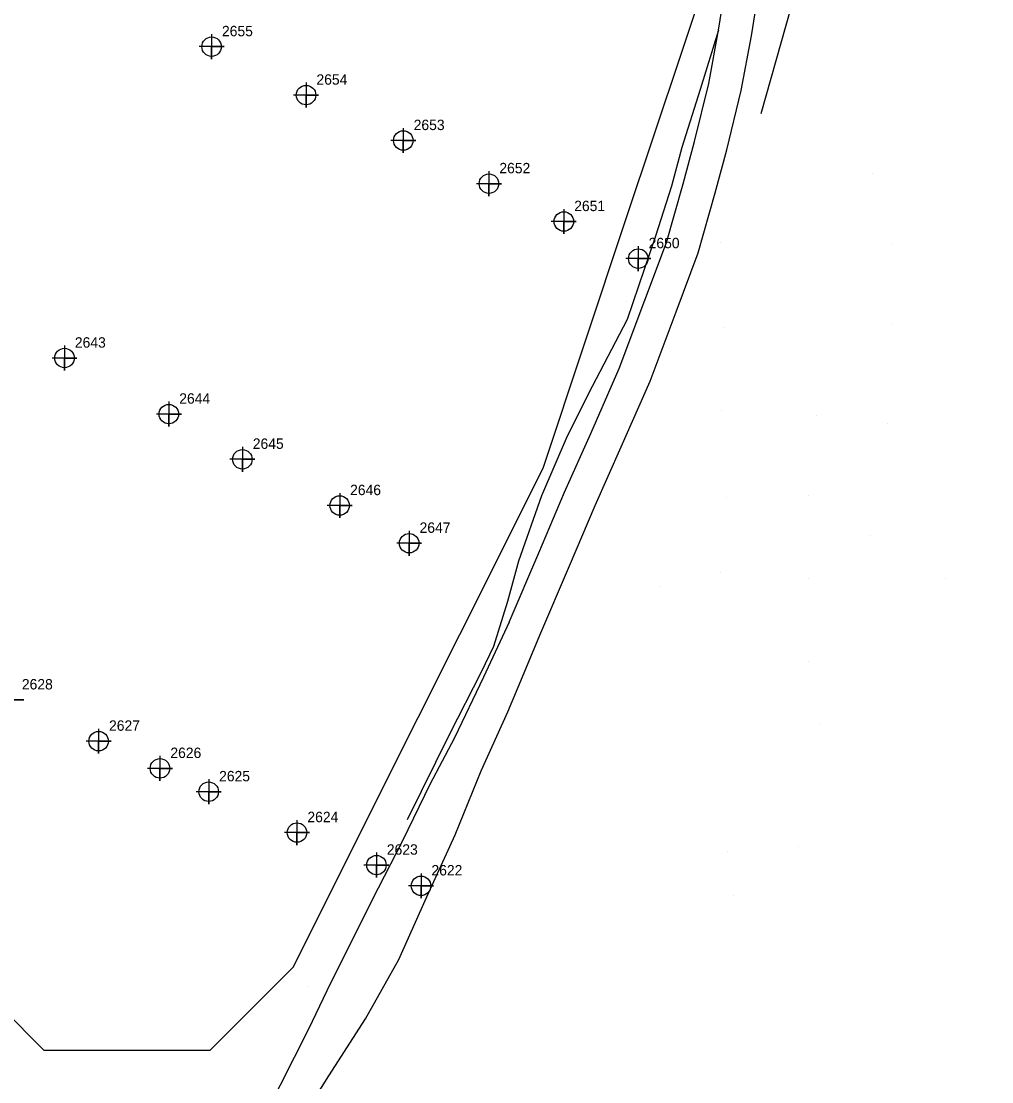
# Model space of a CAD drawing. Extents: x 2062781 to 2066835, y 358981 to 366501.
# Drawn here: x 2064893.4 to 2065126.8, y 362492.1 to 362747.2 of the extents above; entities that cross this region are included whole.
import ezdxf

# ---------------------------------------------------------------- set-up
doc = ezdxf.new("R2010")
doc.units = 0
for name, color, linetype in [('Exist DTM Regular Point CELL', 7, 'Continuous'), ('Exist DTM Regular Point Cogo Number', 7, 'Continuous'), ('PH Exist DTM Breakline', 7, 'Continuous'), ('PH Exist DTM Point', 7, 'Continuous')]:
    doc.layers.add(name, color=color, linetype=linetype)

msp = doc.modelspace()

# ---------------------------------------------------------------- linework, layer by layer
at = {"layer": 'Exist DTM Regular Point CELL'}
for points in [[(2064939.16, 362744.13), (2064939.16, 362738.13), (2064939.16, 362741.13), (2064942.16, 362741.13), (2064936.16, 362741.13)], [(2064961.88, 362732.48), (2064961.88, 362726.48), (2064961.88, 362729.48), (2064964.88, 362729.48), (2064958.88, 362729.48)], [(2064985.26, 362721.56), (2064985.26, 362715.56), (2064985.26, 362718.56), (2064988.26, 362718.56), (2064982.26, 362718.56)], [(2065005.86, 362711.17), (2065005.86, 362705.17), (2065005.86, 362708.17), (2065008.86, 362708.17), (2065002.86, 362708.17)], [(2065023.86, 362702.07), (2065023.86, 362696.07), (2065023.86, 362699.07), (2065026.86, 362699.07), (2065020.86, 362699.07)], [(2065041.76, 362693.14), (2065041.76, 362687.14), (2065041.76, 362690.14), (2065044.76, 362690.14), (2065038.76, 362690.14)], [(2064903.79, 362669.23), (2064903.79, 362663.23), (2064903.79, 362666.23), (2064906.79, 362666.23), (2064900.79, 362666.23)], [(2064928.89, 362655.75), (2064928.89, 362649.75), (2064928.89, 362652.75), (2064931.89, 362652.75), (2064925.89, 362652.75)], [(2064946.57, 362644.87), (2064946.57, 362638.87), (2064946.57, 362641.87), (2064949.57, 362641.87), (2064943.57, 362641.87)], [(2064969.97, 362633.75), (2064969.97, 362627.75), (2064969.97, 362630.75), (2064972.97, 362630.75), (2064966.97, 362630.75)], [(2064986.68, 362624.68), (2064986.68, 362618.68), (2064986.68, 362621.68), (2064989.68, 362621.68), (2064983.68, 362621.68)], [(2064891.04, 362587.01), (2064891.04, 362581.01), (2064891.04, 362584.01), (2064894.04, 362584.01), (2064888.04, 362584.01)], [(2064912, 362577.07), (2064912, 362571.07), (2064912, 362574.07), (2064915, 362574.07), (2064909, 362574.07)], [(2064926.75, 362570.52), (2064926.75, 362564.52), (2064926.75, 362567.52), (2064929.75, 362567.52), (2064923.75, 362567.52)], [(2064938.47, 362564.91), (2064938.47, 362558.91), (2064938.47, 362561.91), (2064941.47, 362561.91), (2064935.47, 362561.91)], [(2064959.7, 362555.08), (2064959.7, 362549.08), (2064959.7, 362552.08), (2064962.7, 362552.08), (2064956.7, 362552.08)], [(2064978.81, 362547.26), (2064978.81, 362541.26), (2064978.81, 362544.26), (2064981.81, 362544.26), (2064975.81, 362544.26)], [(2064989.53, 362542.27), (2064989.53, 362536.27), (2064989.53, 362539.27), (2064992.53, 362539.27), (2064986.53, 362539.27)]]:
    msp.add_lwpolyline(points, dxfattribs=at)
for centre in [(2064939.16, 362741.13), (2064961.88, 362729.48), (2064985.26, 362718.56), (2065005.86, 362708.17), (2065023.86, 362699.07), (2065041.76, 362690.14), (2064903.79, 362666.23), (2064928.89, 362652.75), (2064946.57, 362641.87), (2064969.97, 362630.75), (2064986.68, 362621.68), (2064912, 362574.07), (2064926.75, 362567.52), (2064938.47, 362561.91), (2064959.7, 362552.08), (2064978.81, 362544.26), (2064989.53, 362539.27)]:
    msp.add_circle(centre, 2.34, dxfattribs=at)
at = {"layer": 'PH Exist DTM Breakline'}
for points in [[(2064878.86, 362519.76), (2064898.86, 362499.76), (2064938.84, 362499.72), (2064958.86, 362519.76), (2064978.86, 362559.76), (2064998.86, 362599.76), (2065018.86, 362639.76), (2065038.86, 362699.76), (2065058.86, 362759.76), (2065058.86, 362779.76), (2065058.86, 362799.76), (2065058.86, 362819.76), (2065058.86, 362839.76), (2065052.6, 362858.76), (2065045.36, 362879), (2065043.85, 362902.68), (2065044.1, 362922.72), (2065038.86, 362939.76), (2065018.86, 362939.76), (2064998.86, 362959.76), (2064978.86, 362979.76), (2064958.86, 362979.76), (2064952.26, 362973.16)], [(2065071.32, 362725.08), (2065080.95, 362759.14), (2065082.8, 362787.46), (2065084.85, 362809.07), (2065086.75, 362824.53), (2065083.1, 362833.24), (2065078.23, 362846.18), (2065074.39, 362863.57), (2065076.08, 362870.55), (2065081.77, 362874.13), (2065095.15, 362873.29), (2065101.69, 362864.61), (2065106.86, 362853.75), (2065112.4, 362838.48), (2065118.26, 362831.64), (2065126.78, 362823.19)], [(2065010.73, 362602.71), (2065017.86, 362619.37), (2065024.04, 362633.96), (2065030.37, 362648.08), (2065037.21, 362663.69), (2065043.36, 362680.18), (2065048.53, 362694.05), (2065052.53, 362708.13), (2065055.29, 362718.33), (2065058.72, 362732.3), (2065061.09, 362745.09), (2065063.07, 362757.58)], [(2065018.08, 362599.56), (2065025.22, 362616.24), (2065031.37, 362630.76), (2065037.69, 362644.83), (2065044.63, 362660.68), (2065050.86, 362677.38), (2065056.14, 362691.56), (2065060.23, 362705.99), (2065063.04, 362716.33), (2065066.55, 362730.61), (2065068.97, 362743.73), (2065070.98, 362756.38)], [(2065061.09, 362745.09), (2065056.65, 362730.82), (2065052.24, 362716.89), (2065049.78, 362707.59), (2065045.94, 362695.51), (2065039.11, 362675.46), (2065030.65, 362659.39), (2065024.68, 362647.47), (2065018.48, 362633.06), (2065013, 362617.34), (2065010.3, 362607.66), (2065006.92, 362596.82), (2065003.97, 362590.63), (2064996.4, 362575.72), (2064986.19, 362555.17)], [(2065010.73, 362602.71), (2065004.58, 362589.5), (2064997.56, 362574.91), (2064991.61, 362563.67), (2064985.05, 362550.12), (2064977.81, 362535.94), (2064966.84, 362514.03), (2064962.47, 362504.77), (2064952.22, 362484.54)], [(2064958.91, 362480.15), (2064967.33, 362493.59), (2064976.17, 362507.29), (2064984.19, 362521.56), (2064990.49, 362535.76), (2064997.77, 362551.55), (2065003.98, 362566.96), (2065010.39, 362581.12), (2065013.92, 362589.56), (2065018.08, 362599.56)]]:
    msp.add_lwpolyline(points, dxfattribs=at)
at = {"layer": 'PH Exist DTM Point'}
for p, q in [((2065098.07, 362710.55), (2065098.07, 362710.55)), ((2065061.54, 362693.95), (2065061.54, 362693.95)), ((2065102.89, 362693.53), (2065102.89, 362693.53)), ((2065038.86, 362679.76), (2065038.86, 362679.76)), ((2065102.74, 362674.35), (2065102.74, 362674.35)), ((2065062.17, 362673.47), (2065062.17, 362673.47)), ((2065061.88, 362653.66), (2065061.88, 362653.66)), ((2065084.53, 362652.29), (2065084.53, 362652.29)), ((2065101.74, 362650.42), (2065101.74, 362650.42)), ((2065082.71, 362633.21), (2065082.71, 362633.21)), ((2065062.99, 362632.74), (2065062.99, 362632.74)), ((2065097.58, 362623.63), (2065097.58, 362623.63)), ((2065061.62, 362614.66), (2065061.62, 362614.66)), ((2065082.67, 362613.08), (2065082.67, 362613.08)), ((2065115.62, 362613.21), (2065115.62, 362613.21)), ((2065047.09, 362611.22), (2065047.09, 362611.22)), ((2065082.73, 362593.2), (2065082.73, 362593.2)), ((2065085.31, 362578.09), (2065085.31, 362578.09)), ((2065063.14, 362547.54), (2065063.14, 362547.54)), ((2065080.37, 362548.62), (2065080.37, 362548.62)), ((2065064.61, 362536.89), (2065064.61, 362536.89)), ((2064962.58, 362515.16), (2064962.58, 362515.16))]:
    msp.add_line(p, q, dxfattribs=at)

# ---------------------------------------------------------------- texts
at = {"layer": 'Exist DTM Regular Point Cogo Number'}
for s, p in [('2655', (2064941.66, 362743.63)), ('2655', (2064941.66, 362743.63)), ('2655', (2064941.66, 362743.63)), ('2654', (2064964.38, 362731.98)), ('2654', (2064964.38, 362731.98)), ('2654', (2064964.38, 362731.98)), ('2653', (2064987.76, 362721.06)), ('2653', (2064987.76, 362721.06)), ('2653', (2064987.76, 362721.06)), ('2652', (2065008.36, 362710.67)), ('2652', (2065008.36, 362710.67)), ('2652', (2065008.36, 362710.67)), ('2651', (2065026.36, 362701.57)), ('2651', (2065026.36, 362701.57)), ('2651', (2065026.36, 362701.57)), ('2650', (2065044.26, 362692.64)), ('2650', (2065044.26, 362692.64)), ('2650', (2065044.26, 362692.64)), ('2643', (2064906.29, 362668.73)), ('2643', (2064906.29, 362668.73)), ('2643', (2064906.29, 362668.73)), ('2644', (2064931.39, 362655.25)), ('2644', (2064931.39, 362655.25)), ('2644', (2064931.39, 362655.25)), ('2645', (2064949.07, 362644.38)), ('2645', (2064949.07, 362644.38)), ('2645', (2064949.07, 362644.38)), ('2646', (2064972.47, 362633.25)), ('2646', (2064972.47, 362633.25)), ('2646', (2064972.47, 362633.25)), ('2647', (2064989.18, 362624.18)), ('2647', (2064989.18, 362624.18)), ('2647', (2064989.18, 362624.18)), ('2628', (2064893.54, 362586.51)), ('2628', (2064893.54, 362586.51)), ('2628', (2064893.54, 362586.51)), ('2627', (2064914.5, 362576.57)), ('2627', (2064914.5, 362576.57)), ('2627', (2064914.5, 362576.57)), ('2626', (2064929.25, 362570.02)), ('2626', (2064929.25, 362570.02)), ('2626', (2064929.25, 362570.02)), ('2625', (2064940.97, 362564.41)), ('2625', (2064940.97, 362564.41)), ('2625', (2064940.97, 362564.41)), ('2624', (2064962.2, 362554.58)), ('2624', (2064962.2, 362554.58)), ('2624', (2064962.2, 362554.58)), ('2623', (2064981.31, 362546.76)), ('2623', (2064981.31, 362546.76)), ('2623', (2064981.31, 362546.76)), ('2622', (2064992.03, 362541.77)), ('2622', (2064992.03, 362541.77)), ('2622', (2064992.03, 362541.77))]:
    msp.add_text(s, height=2.5, dxfattribs=at).set_placement(p)

doc.saveas('drawing.dxf')
